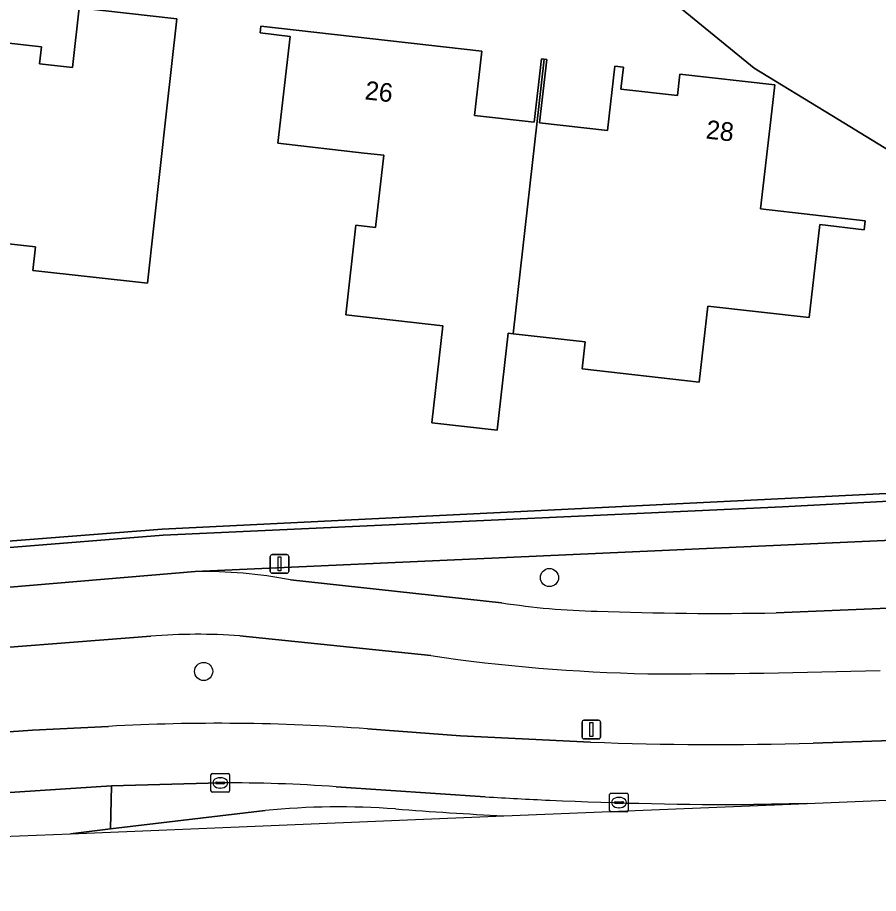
# Model space of a CAD drawing. Extents: x 162396 to 163643, y 386452 to 387406.
# Drawn here: x 163176.1 to 163222.42, y 386515.06 to 386562.17 of the extents above; entities that cross this region are included whole.
import ezdxf

# ---------------------------------------------------------------- set-up
doc = ezdxf.new("R2010")
doc.units = 0
for name, color, linetype in [('IMGEO_Berm_groen', 7, 'Continuous'), ('IMGEO_Boom', 7, 'Continuous'), ('IMGEO_Erf', 7, 'Continuous'), ('IMGEO_Fietspad_gesloten', 7, 'Continuous'), ('IMGEO_Groenvoorziening', 7, 'Continuous'), ('IMGEO_Kolk', 7, 'Continuous'), ('IMGEO_Lichtmast', 7, 'Continuous'), ('IMGEO_Muur', 7, 'Continuous'), ('IMGEO_Pand', 7, 'Continuous'), ('IMGEO_Pand_nummerreeks', 7, 'Continuous'), ('IMGEO_Rijbaan_regionaal_gesloten', 7, 'Continuous'), ('IMGEO_Verkeerseiland_gesloten', 7, 'Continuous'), ('IMGEO_Voetpad_open', 7, 'Continuous')]:
    doc.layers.add(name, color=color, linetype=linetype)

msp = doc.modelspace()

# ---------------------------------------------------------------- linework, layer by layer
at = {"layer": 'IMGEO_Berm_groen'}
for points in [[(163235.9, 386534.632), (163185.658, 386532.373)], [(163190.79, 386531.924), (163202.149, 386530.692)], [(163216.919, 386530.146), (163239.739, 386531.102)], [(163183.268, 386528.893), (163159.33, 386527.037), (163139.134, 386525.309)], [(163198.337, 386527.848), (163188.062, 386528.919)], [(163135.87, 386520.803), (163149.964, 386521.933), (163176.912, 386523.837), (163181, 386524.045)], [(163194.925, 386523.911), (163199.932, 386523.533), (163206.928, 386523.196)], [(163218.901, 386523.148), (163229.962, 386523.513)], [(163178.948, 386518.271), (163181.107, 386518.531), (163181.166, 386520.849), (163165.514, 386519.821), (163151.86, 386518.825), (163153.745, 386516.299), (163160.5, 386516.821)], [(163164.32, 386517.117), (163173.454, 386518.044), (163178.948, 386518.271)]]:
    msp.add_lwpolyline(points, dxfattribs=at)
for centre, radius, start, end in [((163186.022, 386506.979), 25.396, 79.1787, 90.8211), ((163208.095, 386568.663), 38.433, 261.1006, 268.7825), ((163213.858, 386714.586), 184.465, 267.95576, 270.95078), ((163185.836, 386497.381), 31.616, 85.9626, 94.6589), ((163212.026, 386621.853), 94.996, 261.71475, 268.78153), ((163211.067, 386885.178), 358.302, 269.83029, 271.82915), ((163186.936, 386417.317), 106.893, 85.71388, 93.18344), ((163213.612, 386697.092), 174.024, 267.7989, 271.7417)]:
    msp.add_arc(centre, radius, start, end, dxfattribs=at)
at = {"layer": 'IMGEO_Boom'}
for centre in [(163204.719, 386532.048), (163186.114, 386527)]:
    msp.add_circle(centre, 0.489, dxfattribs=at)
at = {"layer": 'IMGEO_Erf'}
for points in [[(163219.905, 386556.9), (163215.727, 386559.453), (163210.744, 386563.528), (163208.288, 386563.796), (163179.455, 386566.945), (163181.339, 386582.22), (163162.868, 386594.067), (163162.747, 386593.885), (163148.669, 386572.762)], [(163107.365, 386525.735), (163121.414, 386526.667), (163132.716, 386528.091), (163132.616, 386530.652), (163183.884, 386534.66), (163239.582, 386537.387), (163241.901, 386539.593), (163243.313, 386542.596), (163219.905, 386556.9)]]:
    msp.add_lwpolyline(points, dxfattribs=at)
for points in [[(163169.939, 386550.628), (163166.36, 386551.027), (163167.544, 386561.698), (163171.13, 386561.297), (163177.39, 386560.599), (163177.287, 386559.674), (163179.062, 386559.476), (163179.42, 386562.686), (163184.674, 386562.1), (163184.12, 386557.131), (163183.087, 386547.877), (163176.922, 386548.565), (163177.064, 386549.833)], [(163194.311, 386550.999), (163195.37, 386550.878), (163195.811, 386554.761), (163194.746, 386554.882), (163190.112, 386555.409), (163190.765, 386561.153), (163189.149, 386561.336), (163189.191, 386561.707), (163201.087, 386560.354), (163200.695, 386556.906), (163203.903, 386556.542), (163204.289, 386559.94), (163204.441, 386559.923), (163204.574, 386559.908), (163204.188, 386556.509), (163207.843, 386556.094), (163208.237, 386559.552), (163208.703, 386559.499), (163208.568, 386558.312), (163211.608, 386557.966), (163211.74, 386559.122), (163216.841, 386558.542), (163216.681, 386557.134), (163216.083, 386551.873), (163221.705, 386551.234), (163221.651, 386550.757), (163219.266, 386551.028), (163218.698, 386546.031), (163213.244, 386546.651), (163212.778, 386542.557), (163206.475, 386543.274), (163206.639, 386544.719), (163202.764, 386545.16), (163202.506, 386545.189), (163201.913, 386539.97), (163198.395, 386540.37), (163198.988, 386545.589), (163193.764, 386546.183)]]:
    msp.add_lwpolyline(points, close=True, dxfattribs=at)
at = {"layer": 'IMGEO_Fietspad_gesloten'}
for points in [[(163185.658, 386532.373), (163161.664, 386530.357), (163144.807, 386529.027), (163135.975, 386527.848), (163133.919, 386527.328), (163133.263, 386527.23), (163130.826, 386526.923)], [(163202.149, 386530.692), (163190.79, 386531.924)], [(163239.739, 386531.102), (163216.919, 386530.146)], [(163139.134, 386525.309), (163159.33, 386527.037), (163183.268, 386528.893)], [(163188.062, 386528.919), (163198.337, 386527.848)]]:
    msp.add_lwpolyline(points, dxfattribs=at)
for centre, radius, start, end in [((163186.022, 386506.979), 25.396, 79.1787, 90.8211), ((163208.095, 386568.663), 38.433, 261.1006, 268.7825), ((163213.858, 386714.586), 184.465, 267.95576, 270.95078), ((163185.836, 386497.381), 31.616, 85.9626, 94.6589), ((163212.026, 386621.853), 94.996, 261.71475, 268.78153), ((163211.067, 386885.178), 358.302, 269.83029, 271.82915)]:
    msp.add_arc(centre, radius, start, end, dxfattribs=at)
at = {"layer": 'IMGEO_Groenvoorziening'}
msp.add_lwpolyline([(163224.158, 386560.561), (163223.647, 386560.834), (163222.34, 386566.019), (163210.146, 386569.707), (163209.046, 386570.411), (163208.288, 386563.796), (163210.744, 386563.528), (163215.727, 386559.453), (163219.905, 386556.9), (163243.313, 386542.596), (163243.688, 386542.308), (163243.931, 386542.838), (163243.292, 386543.13), (163245.115, 386549.359), (163242.249, 386550.89)], close=True, dxfattribs=at)
msp.add_lwpolyline([(163130.826, 386526.923), (163133.263, 386527.23), (163133.027, 386530.235), (163183.936, 386534.334), (163217.254, 386535.858), (163239.82, 386537.047), (163242.352, 386539.4), (163243.688, 386542.308), (163243.313, 386542.596), (163241.901, 386539.593), (163239.582, 386537.387), (163183.884, 386534.66), (163132.616, 386530.652), (163132.716, 386528.091), (163121.414, 386526.667), (163107.365, 386525.735)], dxfattribs=at)
at = {"layer": 'IMGEO_Kolk'}
for p, q in [((163186.507, 386520.58), (163186.507, 386521.432)), ((163186.582, 386521.506), (163187.434, 386521.506)), ((163187.508, 386521.432), (163187.508, 386520.58)), ((163186.766, 386521), (163186.766, 386521.012)), ((163187.204, 386520.963), (163186.806, 386520.963)), ((163186.809, 386521.049), (163187.207, 386521.049)), ((163186.995, 386521.286), (163187.02, 386521.286)), ((163187.25, 386521.012), (163187.25, 386521)), ((163187.434, 386520.506), (163186.582, 386520.506)), ((163187.018, 386520.726), (163186.993, 386520.726)), ((163207.958, 386519.522), (163207.958, 386520.374)), ((163208.033, 386520.448), (163208.885, 386520.448)), ((163208.26, 386519.991), (163208.658, 386519.991)), ((163208.446, 386520.228), (163208.471, 386520.228)), ((163208.959, 386520.374), (163208.959, 386519.522)), ((163208.217, 386519.942), (163208.217, 386519.954)), ((163208.655, 386519.905), (163208.257, 386519.905)), ((163208.469, 386519.668), (163208.444, 386519.668)), ((163208.701, 386519.954), (163208.701, 386519.942)), ((163208.885, 386519.448), (163208.033, 386519.448))]:
    msp.add_line(p, q, dxfattribs=at)
for points in [[(163186.507, 386520.58), (163186.507, 386521.432)], [(163186.582, 386521.506), (163187.434, 386521.506)], [(163187.508, 386521.432), (163187.508, 386520.58)], [(163187.434, 386520.506), (163186.582, 386520.506)], [(163207.958, 386519.522), (163207.958, 386520.374)], [(163208.033, 386520.448), (163208.885, 386520.448)], [(163208.959, 386520.374), (163208.959, 386519.522)], [(163208.885, 386519.448), (163208.033, 386519.448)]]:
    msp.add_lwpolyline(points, dxfattribs=at)
for centre, radius, start, end in [((163186.584, 386521.43), 0.0765, 91.552, 178.448), ((163186.584, 386521.43), 0.0765, 91.552, 178.448), ((163187.432, 386521.43), 0.0765, 1.552, 88.448), ((163187.432, 386521.43), 0.0765, 1.552, 88.448), ((163186.806, 386521.009), 0.0403, 85.8775, 175.7526), ((163186.803, 386520.999), 0.0366, 178.938, 274.7102), ((163187.207, 386521.006), 0.043, 264.8664, 352.4533), ((163187.211, 386521.011), 0.0386, 1.7309, 96.639), ((163186.584, 386520.582), 0.0765, 181.552, 268.448), ((163186.584, 386520.582), 0.0765, 181.552, 268.448), ((163187.432, 386520.582), 0.0765, 271.552, 358.448), ((163187.432, 386520.582), 0.0765, 271.552, 358.448), ((163208.035, 386520.372), 0.0765, 91.552, 178.448), ((163208.035, 386520.372), 0.0765, 91.552, 178.448), ((163208.257, 386519.951), 0.0403, 85.8775, 175.7526), ((163208.662, 386519.953), 0.0386, 1.7309, 96.639), ((163208.883, 386520.372), 0.0765, 1.552, 88.448), ((163208.883, 386520.372), 0.0765, 1.552, 88.448), ((163208.035, 386519.524), 0.0765, 181.552, 268.448), ((163208.035, 386519.524), 0.0765, 181.552, 268.448), ((163208.254, 386519.941), 0.0366, 178.938, 274.7102), ((163208.658, 386519.948), 0.043, 264.8664, 352.4533), ((163208.883, 386519.524), 0.0765, 271.552, 358.448), ((163208.883, 386519.524), 0.0765, 271.552, 358.448)]:
    msp.add_arc(centre, radius, start, end, dxfattribs=at)
for centre, major_axis, ratio, start_param, end_param in [((163186.994, 386521.006), (-0.387, 0.002), 0.722429, 4.712389, 7.853982), ((163187.019, 386521.006), (-0.39, 0.002), 0.717154, 1.570796, 4.712389), ((163208.445, 386519.948), (-0.387, 0.002), 0.722429, 4.712389, 7.853982), ((163208.47, 386519.948), (-0.39, 0.002), 0.717154, 1.570796, 4.712389)]:
    msp.add_ellipse(centre, major_axis=major_axis, ratio=ratio, start_param=start_param, end_param=end_param, dxfattribs=at)
at = {"layer": 'IMGEO_Lichtmast'}
for p, q in [((163189.701, 386532.383), (163189.701, 386533.183)), ((163189.701, 386533.183), (163189.701, 386532.383)), ((163189.801, 386533.283), (163190.591, 386533.283)), ((163190.591, 386533.283), (163189.801, 386533.283)), ((163190.691, 386533.183), (163190.691, 386532.383)), ((163190.691, 386532.383), (163190.691, 386533.183)), ((163190.591, 386532.283), (163189.801, 386532.283)), ((163189.801, 386532.283), (163190.591, 386532.283)), ((163206.476, 386523.473), (163206.476, 386524.273)), ((163206.476, 386524.273), (163206.476, 386523.473)), ((163206.576, 386524.373), (163207.366, 386524.373)), ((163207.366, 386524.373), (163206.576, 386524.373)), ((163207.466, 386524.273), (163207.466, 386523.473)), ((163207.466, 386523.473), (163207.466, 386524.273)), ((163207.366, 386523.373), (163206.576, 386523.373)), ((163206.576, 386523.373), (163207.366, 386523.373))]:
    msp.add_line(p, q, dxfattribs=at)
for points in [[(163190.121, 386533.158), (163190.271, 386533.158), (163190.271, 386532.408), (163190.121, 386532.408), (163190.121, 386533.158)], [(163206.896, 386524.248), (163207.046, 386524.248), (163207.046, 386523.498), (163206.896, 386523.498), (163206.896, 386524.248)]]:
    msp.add_lwpolyline(points, dxfattribs=at)
for centre, start, end in [((163189.801, 386533.183), 90, 180), ((163189.801, 386533.183), 90, 180), ((163190.591, 386533.183), 0, 90), ((163190.591, 386533.183), 360, 90), ((163189.801, 386532.383), 180, 270), ((163189.801, 386532.383), 180, 270), ((163190.591, 386532.383), 270, 0), ((163190.591, 386532.383), 270, 0), ((163206.576, 386524.273), 90, 180), ((163206.576, 386524.273), 90, 180), ((163207.366, 386524.273), 0, 90), ((163207.366, 386524.273), 360, 90), ((163206.576, 386523.473), 180, 270), ((163206.576, 386523.473), 180, 270), ((163207.366, 386523.473), 270, 0), ((163207.366, 386523.473), 270, 0)]:
    msp.add_arc(centre, 0.1, start, end, dxfattribs=at)
at = {"layer": 'IMGEO_Muur'}
msp.add_lwpolyline([(163243.313, 386542.596), (163241.901, 386539.593), (163239.582, 386537.387), (163183.884, 386534.66), (163132.616, 386530.652), (163132.716, 386528.091), (163121.414, 386526.667), (163107.365, 386525.735)], dxfattribs=at)
at = {"layer": 'IMGEO_Pand'}
for points in [[(163171.13, 386561.297), (163167.544, 386561.698), (163166.36, 386551.027), (163169.939, 386550.628), (163177.064, 386549.833), (163176.922, 386548.565), (163183.087, 386547.877), (163184.12, 386557.131), (163184.674, 386562.1), (163179.42, 386562.686), (163179.062, 386559.476), (163177.287, 386559.674), (163177.39, 386560.599)], [(163204.441, 386559.923), (163204.289, 386559.94), (163203.903, 386556.542), (163200.695, 386556.906), (163201.087, 386560.354), (163189.191, 386561.707), (163189.149, 386561.336), (163190.765, 386561.153), (163190.112, 386555.409), (163194.746, 386554.882), (163195.811, 386554.761), (163195.37, 386550.878), (163194.311, 386550.999), (163193.764, 386546.183), (163198.988, 386545.589), (163198.395, 386540.37), (163201.913, 386539.97), (163202.506, 386545.189), (163202.764, 386545.16)], [(163216.841, 386558.542), (163211.74, 386559.122), (163211.608, 386557.966), (163208.568, 386558.312), (163208.703, 386559.499), (163208.237, 386559.552), (163207.843, 386556.094), (163204.188, 386556.509), (163204.574, 386559.908), (163204.441, 386559.923), (163202.764, 386545.16), (163206.639, 386544.719), (163206.475, 386543.274), (163212.778, 386542.557), (163213.244, 386546.651), (163218.698, 386546.031), (163219.266, 386551.028), (163221.651, 386550.757), (163221.705, 386551.234), (163216.083, 386551.873), (163216.681, 386557.134)]]:
    msp.add_lwpolyline(points, close=True, dxfattribs=at)
at = {"layer": 'IMGEO_Rijbaan_regionaal_gesloten'}
for points in [[(163215.706, 386519.838), (163218.592, 386519.905), (163242.646, 386520.897), (163242.616, 386524.726), (163235.886, 386523.967)], [(163181, 386524.045), (163176.912, 386523.837), (163149.964, 386521.933), (163135.87, 386520.803), (163132.995, 386520.565), (163129.649, 386520.259), (163107.763, 386518.15), (163106.385, 386518.017)], [(163206.928, 386523.196), (163199.932, 386523.533), (163194.925, 386523.911)], [(163229.962, 386523.513), (163218.901, 386523.148)], [(163111.389, 386515.058), (163113.263, 386515.243), (163129.754, 386516.804), (163151.308, 386518.789), (163151.86, 386518.825), (163165.514, 386519.821), (163181.166, 386520.849), (163187.008, 386521.006)], [(163193.253, 386520.797), (163201.269, 386520.257)], [(163189.42, 386519.515), (163181.107, 386518.531), (163178.948, 386518.271), (163202.262, 386519.232)]]:
    msp.add_lwpolyline(points, dxfattribs=at)
for centre, radius, start, end in [((163186.936, 386417.317), 106.893, 85.71388, 93.18344), ((163213.612, 386697.092), 174.024, 267.7989, 271.7417), ((163187.39, 386439.022), 81.985, 85.89928, 90.26714), ((163215.225, 386751.562), 231.726, 266.54708, 267.40478), ((163215.199, 386751.467), 231.63, 267.41033, 270.12549), ((163193.441, 386479.453), 40.263, 85.7386, 95.7319), ((163215.537, 386772.376), 253.492, 265.67782, 266.99796)]:
    msp.add_arc(centre, radius, start, end, dxfattribs=at)
at = {"layer": 'IMGEO_Verkeerseiland_gesloten'}
for points in [[(163187.008, 386521.006), (163181.166, 386520.849), (163181.107, 386518.531), (163189.42, 386519.515)], [(163201.269, 386520.257), (163193.253, 386520.797)], [(163202.262, 386519.232), (163218.592, 386519.905)], [(163218.592, 386519.905), (163215.706, 386519.838)]]:
    msp.add_lwpolyline(points, dxfattribs=at)
for centre, radius, start, end in [((163187.39, 386439.022), 81.985, 85.89928, 90.26714), ((163215.225, 386751.562), 231.726, 266.54708, 267.40478), ((163215.199, 386751.467), 231.63, 267.41033, 270.12549), ((163193.441, 386479.453), 40.263, 85.7386, 95.7319), ((163215.537, 386772.376), 253.492, 265.67782, 266.99796)]:
    msp.add_arc(centre, radius, start, end, dxfattribs=at)
at = {"layer": 'IMGEO_Voetpad_open'}
msp.add_lwpolyline([(163252.19, 386543.439), (163249.795, 386543.423), (163246.238, 386543.314), (163243.931, 386542.838), (163243.688, 386542.308), (163242.352, 386539.4), (163239.82, 386537.047), (163217.254, 386535.858), (163183.936, 386534.334), (163133.027, 386530.235), (163133.263, 386527.23), (163133.919, 386527.328), (163135.975, 386527.848), (163144.807, 386529.027), (163161.664, 386530.357), (163185.658, 386532.373), (163235.9, 386534.632)], dxfattribs=at)

# ---------------------------------------------------------------- texts
at = {"layer": 'IMGEO_Pand_nummerreeks'}
for s, rotation, p in [('26', 353.5141, (163194.755, 386557.773)), ('28', 353.5131, (163213.102, 386555.666))]:
    msp.add_text(s, height=1, rotation=rotation, dxfattribs=at).set_placement(p)

doc.saveas('drawing.dxf')
